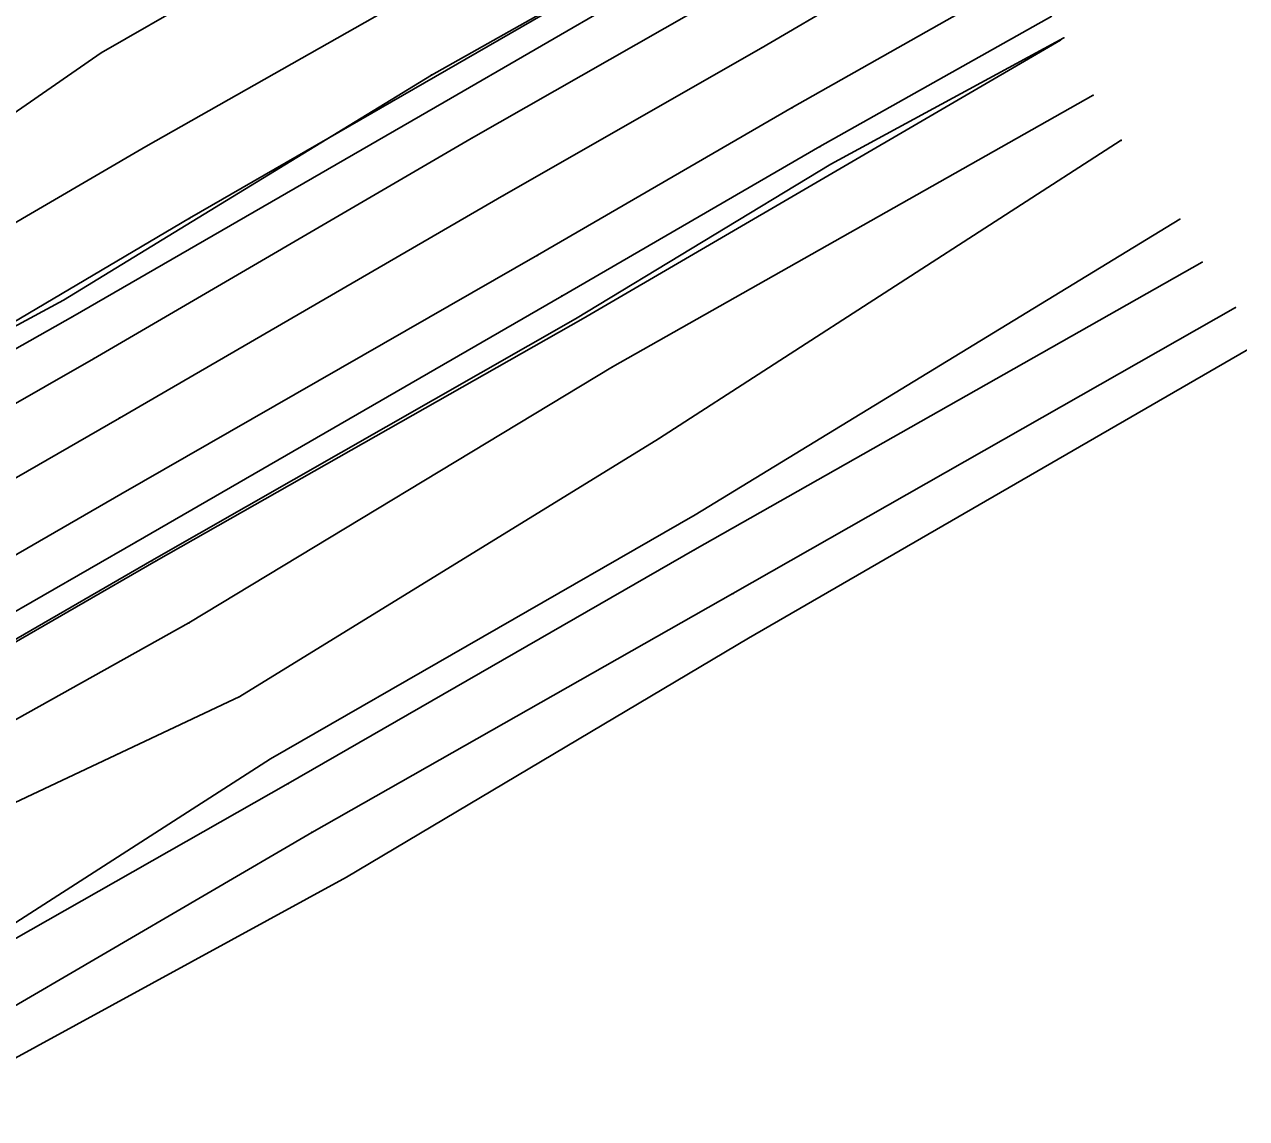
# Model space of a CAD drawing. Extents: x 1419505 to 1434054, y 1956910 to 1968644.
# Drawn here: x 1423603.3 to 1423825.9, y 1959150.1 to 1959349.3 of the extents above; entities that cross this region are included whole.
import ezdxf

# ---------------------------------------------------------------- set-up
doc = ezdxf.new("R2010")
doc.units = 0
for name, color, linetype in [('S_BREAKLINE', 7, 'Continuous'), ('S_DITCHLINE', 7, 'Continuous'), ('S_EDGE_PAVEMENT', 7, 'Continuous'), ('S_GRD_PT_SYM', 7, 'Continuous'), ('S_PAVEMENT_CROWN', 7, 'Continuous'), ('S_RDW_PT_SYM', 7, 'Continuous'), ('S_SHOULDER', 7, 'Continuous')]:
    doc.layers.add(name, color=color, linetype=linetype)

msp = doc.modelspace()

# ---------------------------------------------------------------- linework, layer by layer
at = {"layer": 'S_BREAKLINE'}
for p, q in [((1423697.1119, 1959390.0745), (1423617.2978, 1959344.1385)), ((1423705.6115, 1959372.5493), (1423625.4253, 1959327.0984)), ((1423677.4347, 1959340.1152), (1423723.3576, 1959365.9369)), ((1423712.7709, 1959359.8295), (1423633.4068, 1959314.0375)), ((1423791.9781, 1959346.4616), (1423705.0815, 1959295.7784)), ((1423750.1654, 1959323.8912), (1423792.5741, 1959346.8917)), ((1423617.2978, 1959344.1385), (1423548.1653, 1959296.2644)), ((1423610.4613, 1959299.1086), (1423677.4347, 1959340.1152)), ((1423797.9224, 1959336.43), (1423710.3878, 1959286.9468)), ((1423625.4253, 1959327.0984), (1423554.6027, 1959285.7077)), ((1423803.0328, 1959328.2395), (1423718.7953, 1959273.8839)), ((1423703.7024, 1959295.7154), (1423750.1654, 1959323.8912)), ((1423633.4068, 1959314.0375), (1423567.1095, 1959274.87)), ((1423554.0877, 1959268.7666), (1423610.4613, 1959299.1086)), ((1423823.8231, 1959297.7555), (1423732.3222, 1959245.6601)), ((1423626.5424, 1959251.6805), (1423703.7024, 1959295.7154)), ((1423705.0815, 1959295.7784), (1423627.3024, 1959251.6155)), ((1423825.8032, 1959289.966), (1423735.1674, 1959237.5616)), ((1423710.3878, 1959286.9468), (1423633.2968, 1959240.3308)), ((1423718.7953, 1959273.8839), (1423642.5494, 1959226.9049)), ((1423627.3024, 1959251.6155), (1423546.3592, 1959204.9295)), ((1423577.7382, 1959223.5517), (1423626.5424, 1959251.6805)), ((1423732.3222, 1959245.6601), (1423655.6463, 1959202.1823)), ((1423633.2968, 1959240.3308), (1423552.4576, 1959195.2769)), ((1423735.1674, 1959237.5616), (1423661.9817, 1959194.0338)), ((1423642.5494, 1959226.9049), (1423558.039, 1959187.0693)), ((1423655.6463, 1959202.1823), (1423579.4483, 1959157.5964)), ((1423661.9817, 1959194.0338), (1423581.5465, 1959150.057))]:
    msp.add_line(p, q, dxfattribs=at)
at = {"layer": 'S_DITCHLINE'}
for p, q in [((1423813.6985, 1959313.8725), (1423725.4878, 1959260.0161)), ((1423817.7577, 1959306.03), (1423725.3988, 1959253.6896)), ((1423725.4878, 1959260.0161), (1423648.1638, 1959215.5822)), ((1423725.3988, 1959253.6896), (1423651.375, 1959211.0559)), ((1423648.1638, 1959215.5822), (1423574.263, 1959168.1471)), ((1423651.375, 1959211.0559), (1423575.4791, 1959167.9211))]:
    msp.add_line(p, q, dxfattribs=at)
at = {"layer": 'S_EDGE_PAVEMENT'}
for p, q in [((1423743.1339, 1959334.1888), (1423786.4687, 1959358.7254)), ((1423684.7071, 1959328.5905), (1423731.1311, 1959355.0572)), ((1423696.7599, 1959307.2811), (1423743.1339, 1959334.1888)), ((1423615.9457, 1959288.4599), (1423684.7071, 1959328.5905)), ((1423620.903, 1959263.7863), (1423696.7599, 1959307.2811)), ((1423560.4201, 1959256.7308), (1423615.9457, 1959288.4599)), ((1423571.2408, 1959235.0654), (1423620.903, 1959263.7863))]:
    msp.add_line(p, q, dxfattribs=at)
at = {"layer": 'S_GRD_PT_SYM'}
for points in [[(1423791.9781, 1959346.4616), (1423791.9781, 1959346.5116), (1423791.9781, 1959346.4616), (1423791.9281, 1959346.4616), (1423791.9781, 1959346.4616), (1423791.9781, 1959346.4116), (1423791.9781, 1959346.4616), (1423792.0281, 1959346.4616)], [(1423792.5741, 1959346.8917), (1423792.5741, 1959346.9417), (1423792.5741, 1959346.8917), (1423792.5241, 1959346.8917), (1423792.5741, 1959346.8917), (1423792.5741, 1959346.8417), (1423792.5741, 1959346.8917), (1423792.6241, 1959346.8917)], [(1423617.2978, 1959344.1385), (1423617.2978, 1959344.1885), (1423617.2978, 1959344.1385), (1423617.2478, 1959344.1385), (1423617.2978, 1959344.1385), (1423617.2978, 1959344.0885), (1423617.2978, 1959344.1385), (1423617.3478, 1959344.1385)], [(1423677.4347, 1959340.1152), (1423677.4347, 1959340.1652), (1423677.4347, 1959340.1152), (1423677.3847, 1959340.1152), (1423677.4347, 1959340.1152), (1423677.4347, 1959340.0652), (1423677.4347, 1959340.1152), (1423677.4847, 1959340.1152)], [(1423797.9224, 1959336.43), (1423797.9224, 1959336.48), (1423797.9224, 1959336.43), (1423797.8724, 1959336.43), (1423797.9224, 1959336.43), (1423797.9224, 1959336.38), (1423797.9224, 1959336.43), (1423797.9724, 1959336.43)], [(1423625.4253, 1959327.0984), (1423625.4253, 1959327.1484), (1423625.4253, 1959327.0984), (1423625.3753, 1959327.0984), (1423625.4253, 1959327.0984), (1423625.4253, 1959327.0484), (1423625.4253, 1959327.0984), (1423625.4753, 1959327.0984)], [(1423803.0328, 1959328.2395), (1423803.0328, 1959328.2895), (1423803.0328, 1959328.2395), (1423802.9828, 1959328.2395), (1423803.0328, 1959328.2395), (1423803.0328, 1959328.1895), (1423803.0328, 1959328.2395), (1423803.0828, 1959328.2395)], [(1423750.1654, 1959323.8912), (1423750.1654, 1959323.9412), (1423750.1654, 1959323.8912), (1423750.1154, 1959323.8912), (1423750.1654, 1959323.8912), (1423750.1654, 1959323.8412), (1423750.1654, 1959323.8912), (1423750.2154, 1959323.8912)], [(1423633.4068, 1959314.0375), (1423633.4068, 1959314.0875), (1423633.4068, 1959314.0375), (1423633.3568, 1959314.0375), (1423633.4068, 1959314.0375), (1423633.4068, 1959313.9875), (1423633.4068, 1959314.0375), (1423633.4568, 1959314.0375)], [(1423813.6985, 1959313.8725), (1423813.6985, 1959313.9225), (1423813.6985, 1959313.8725), (1423813.6485, 1959313.8725), (1423813.6985, 1959313.8725), (1423813.6985, 1959313.8225), (1423813.6985, 1959313.8725), (1423813.7485, 1959313.8725)], [(1423817.7577, 1959306.03), (1423817.7577, 1959306.08), (1423817.7577, 1959306.03), (1423817.7077, 1959306.03), (1423817.7577, 1959306.03), (1423817.7577, 1959305.98), (1423817.7577, 1959306.03), (1423817.8077, 1959306.03)], [(1423610.4613, 1959299.1086), (1423610.4613, 1959299.1586), (1423610.4613, 1959299.1086), (1423610.4113, 1959299.1086), (1423610.4613, 1959299.1086), (1423610.4613, 1959299.0586), (1423610.4613, 1959299.1086), (1423610.5113, 1959299.1086)], [(1423823.8231, 1959297.7555), (1423823.8231, 1959297.8055), (1423823.8231, 1959297.7555), (1423823.7731, 1959297.7555), (1423823.8231, 1959297.7555), (1423823.8231, 1959297.7055), (1423823.8231, 1959297.7555), (1423823.8731, 1959297.7555)], [(1423703.7024, 1959295.7154), (1423703.7024, 1959295.7654), (1423703.7024, 1959295.7154), (1423703.6524, 1959295.7154), (1423703.7024, 1959295.7154), (1423703.7024, 1959295.6654), (1423703.7024, 1959295.7154), (1423703.7524, 1959295.7154)], [(1423705.0815, 1959295.7784), (1423705.0815, 1959295.8284), (1423705.0815, 1959295.7784), (1423705.0315, 1959295.7784), (1423705.0815, 1959295.7784), (1423705.0815, 1959295.7284), (1423705.0815, 1959295.7784), (1423705.1315, 1959295.7784)], [(1423825.8032, 1959289.966), (1423825.8032, 1959290.016), (1423825.8032, 1959289.966), (1423825.7532, 1959289.966), (1423825.8032, 1959289.966), (1423825.8032, 1959289.916), (1423825.8032, 1959289.966), (1423825.8532, 1959289.966)], [(1423710.3878, 1959286.9468), (1423710.3878, 1959286.9968), (1423710.3878, 1959286.9468), (1423710.3378, 1959286.9468), (1423710.3878, 1959286.9468), (1423710.3878, 1959286.8968), (1423710.3878, 1959286.9468), (1423710.4378, 1959286.9468)], [(1423718.7953, 1959273.8839), (1423718.7953, 1959273.9339), (1423718.7953, 1959273.8839), (1423718.7453, 1959273.8839), (1423718.7953, 1959273.8839), (1423718.7953, 1959273.8339), (1423718.7953, 1959273.8839), (1423718.8453, 1959273.8839)], [(1423725.4878, 1959260.0161), (1423725.4878, 1959260.0661), (1423725.4878, 1959260.0161), (1423725.4378, 1959260.0161), (1423725.4878, 1959260.0161), (1423725.4878, 1959259.9661), (1423725.4878, 1959260.0161), (1423725.5378, 1959260.0161)], [(1423725.3988, 1959253.6896), (1423725.3988, 1959253.7396), (1423725.3988, 1959253.6896), (1423725.3488, 1959253.6896), (1423725.3988, 1959253.6896), (1423725.3988, 1959253.6396), (1423725.3988, 1959253.6896), (1423725.4488, 1959253.6896)], [(1423626.5424, 1959251.6805), (1423626.5424, 1959251.7305), (1423626.5424, 1959251.6805), (1423626.4924, 1959251.6805), (1423626.5424, 1959251.6805), (1423626.5424, 1959251.6305), (1423626.5424, 1959251.6805), (1423626.5924, 1959251.6805)], [(1423627.3024, 1959251.6155), (1423627.3024, 1959251.6655), (1423627.3024, 1959251.6155), (1423627.2524, 1959251.6155), (1423627.3024, 1959251.6155), (1423627.3024, 1959251.5655), (1423627.3024, 1959251.6155), (1423627.3524, 1959251.6155)], [(1423732.3222, 1959245.6601), (1423732.3222, 1959245.7101), (1423732.3222, 1959245.6601), (1423732.2722, 1959245.6601), (1423732.3222, 1959245.6601), (1423732.3222, 1959245.6101), (1423732.3222, 1959245.6601), (1423732.3722, 1959245.6601)], [(1423633.2968, 1959240.3308), (1423633.2968, 1959240.3808), (1423633.2968, 1959240.3308), (1423633.2468, 1959240.3308), (1423633.2968, 1959240.3308), (1423633.2968, 1959240.2808), (1423633.2968, 1959240.3308), (1423633.3468, 1959240.3308)], [(1423735.1674, 1959237.5616), (1423735.1674, 1959237.6116), (1423735.1674, 1959237.5616), (1423735.1174, 1959237.5616), (1423735.1674, 1959237.5616), (1423735.1674, 1959237.5116), (1423735.1674, 1959237.5616), (1423735.2174, 1959237.5616)], [(1423642.5494, 1959226.9049), (1423642.5494, 1959226.9549), (1423642.5494, 1959226.9049), (1423642.4994, 1959226.9049), (1423642.5494, 1959226.9049), (1423642.5494, 1959226.8549), (1423642.5494, 1959226.9049), (1423642.5994, 1959226.9049)], [(1423648.1638, 1959215.5822), (1423648.1638, 1959215.6322), (1423648.1638, 1959215.5822), (1423648.1138, 1959215.5822), (1423648.1638, 1959215.5822), (1423648.1638, 1959215.5322), (1423648.1638, 1959215.5822), (1423648.2138, 1959215.5822)], [(1423651.375, 1959211.0559), (1423651.375, 1959211.1059), (1423651.375, 1959211.0559), (1423651.325, 1959211.0559), (1423651.375, 1959211.0559), (1423651.375, 1959211.0059), (1423651.375, 1959211.0559), (1423651.425, 1959211.0559)], [(1423655.6463, 1959202.1823), (1423655.6463, 1959202.2323), (1423655.6463, 1959202.1823), (1423655.5963, 1959202.1823), (1423655.6463, 1959202.1823), (1423655.6463, 1959202.1323), (1423655.6463, 1959202.1823), (1423655.6963, 1959202.1823)], [(1423661.9817, 1959194.0338), (1423661.9817, 1959194.0838), (1423661.9817, 1959194.0338), (1423661.9317, 1959194.0338), (1423661.9817, 1959194.0338), (1423661.9817, 1959193.9838), (1423661.9817, 1959194.0338), (1423662.0317, 1959194.0338)]]:
    msp.add_lwpolyline(points, dxfattribs=at)
at = {"layer": 'S_PAVEMENT_CROWN'}
for p, q in [((1423737.4865, 1959345.0415), (1423781.4454, 1959370.8402)), ((1423690.6125, 1959318.2148), (1423737.4865, 1959345.0415)), ((1423620.637, 1959277.6432), (1423690.6125, 1959318.2148)), ((1423565.3864, 1959245.7431), (1423620.637, 1959277.6432))]:
    msp.add_line(p, q, dxfattribs=at)
at = {"layer": 'S_RDW_PT_SYM'}
for points in [[(1423737.4865, 1959345.0415), (1423737.4865, 1959345.0915), (1423737.4865, 1959345.0415), (1423737.4365, 1959345.0415), (1423737.4865, 1959345.0415), (1423737.4865, 1959344.9915), (1423737.4865, 1959345.0415), (1423737.5365, 1959345.0415)], [(1423679.7558, 1959335.1729), (1423679.7558, 1959335.2229), (1423679.7558, 1959335.1729), (1423679.7058, 1959335.1729), (1423679.7558, 1959335.1729), (1423679.7558, 1959335.1229), (1423679.7558, 1959335.1729), (1423679.8058, 1959335.1729)], [(1423743.1339, 1959334.1888), (1423743.1339, 1959334.2388), (1423743.1339, 1959334.1888), (1423743.0839, 1959334.1888), (1423743.1339, 1959334.1888), (1423743.1339, 1959334.1388), (1423743.1339, 1959334.1888), (1423743.1839, 1959334.1888)], [(1423684.7071, 1959328.5905), (1423684.7071, 1959328.6405), (1423684.7071, 1959328.5905), (1423684.6571, 1959328.5905), (1423684.7071, 1959328.5905), (1423684.7071, 1959328.5405), (1423684.7071, 1959328.5905), (1423684.7571, 1959328.5905)], [(1423748.1872, 1959327.0774), (1423748.1872, 1959327.1274), (1423748.1872, 1959327.0774), (1423748.1372, 1959327.0774), (1423748.1872, 1959327.0774), (1423748.1872, 1959327.0274), (1423748.1872, 1959327.0774), (1423748.2372, 1959327.0774)], [(1423690.6125, 1959318.2148), (1423690.6125, 1959318.2648), (1423690.6125, 1959318.2148), (1423690.5625, 1959318.2148), (1423690.6125, 1959318.2148), (1423690.6125, 1959318.1648), (1423690.6125, 1959318.2148), (1423690.6625, 1959318.2148)], [(1423696.7599, 1959307.2811), (1423696.7599, 1959307.3311), (1423696.7599, 1959307.2811), (1423696.7099, 1959307.2811), (1423696.7599, 1959307.2811), (1423696.7599, 1959307.2311), (1423696.7599, 1959307.2811), (1423696.8099, 1959307.2811)], [(1423701.1772, 1959299.8706), (1423701.1772, 1959299.9206), (1423701.1772, 1959299.8706), (1423701.1272, 1959299.8706), (1423701.1772, 1959299.8706), (1423701.1772, 1959299.8206), (1423701.1772, 1959299.8706), (1423701.2272, 1959299.8706)], [(1423612.1404, 1959296.1154), (1423612.1404, 1959296.1654), (1423612.1404, 1959296.1154), (1423612.0904, 1959296.1154), (1423612.1404, 1959296.1154), (1423612.1404, 1959296.0654), (1423612.1404, 1959296.1154), (1423612.1904, 1959296.1154)], [(1423615.9457, 1959288.4599), (1423615.9457, 1959288.5099), (1423615.9457, 1959288.4599), (1423615.8957, 1959288.4599), (1423615.9457, 1959288.4599), (1423615.9457, 1959288.4099), (1423615.9457, 1959288.4599), (1423615.9957, 1959288.4599)], [(1423620.637, 1959277.6432), (1423620.637, 1959277.6932), (1423620.637, 1959277.6432), (1423620.587, 1959277.6432), (1423620.637, 1959277.6432), (1423620.637, 1959277.5932), (1423620.637, 1959277.6432), (1423620.687, 1959277.6432)], [(1423620.903, 1959263.7863), (1423620.903, 1959263.8363), (1423620.903, 1959263.7863), (1423620.853, 1959263.7863), (1423620.903, 1959263.7863), (1423620.903, 1959263.7363), (1423620.903, 1959263.7863), (1423620.953, 1959263.7863)], [(1423623.6012, 1959255.0417), (1423623.6012, 1959255.0917), (1423623.6012, 1959255.0417), (1423623.5512, 1959255.0417), (1423623.6012, 1959255.0417), (1423623.6012, 1959254.9917), (1423623.6012, 1959255.0417), (1423623.6512, 1959255.0417)]]:
    msp.add_lwpolyline(points, dxfattribs=at)
at = {"layer": 'S_SHOULDER'}
for p, q in [((1423679.7558, 1959335.1729), (1423726.6528, 1959362.3837)), ((1423748.1872, 1959327.0774), (1423790.384, 1959350.8539)), ((1423612.1404, 1959296.1154), (1423679.7558, 1959335.1729)), ((1423701.1772, 1959299.8706), (1423748.1872, 1959327.0774)), ((1423623.6012, 1959255.0417), (1423701.1772, 1959299.8706)), ((1423556.2988, 1959264.7534), (1423612.1404, 1959296.1154)), ((1423575.8991, 1959227.585), (1423623.6012, 1959255.0417))]:
    msp.add_line(p, q, dxfattribs=at)

doc.saveas('drawing.dxf')
